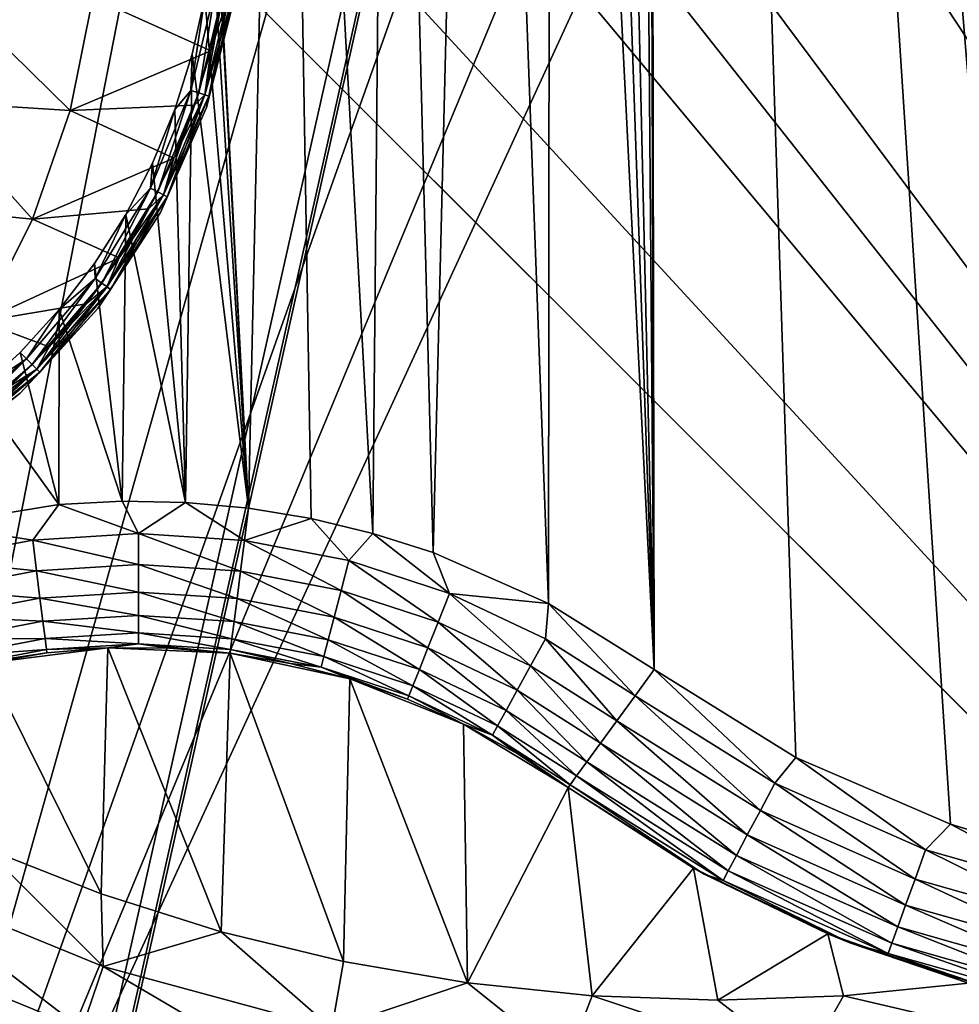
# Model space of a CAD drawing. Header units: metres. Extents: x -206 to 75, y -104 to 104.
# Tile 949 of 1056: x 39.22 to 45.64, y -56.67 to -49.94. Entities that reach past the tile are written whole.
import ezdxf

# ---------------------------------------------------------------- set-up
doc = ezdxf.new("R2010")
doc.units = ezdxf.units.M
doc.layers.add('solid_01_1-CONSUMER_THERM_B_125288', color=7, linetype='CONTINUOUS')

msp = doc.modelspace()

# ---------------------------------------------------------------- linework, layer by layer
at = {"layer": 'solid_01_1-CONSUMER_THERM_B_125288'}
for points in [[(37.641285, -67.320755), (69.485435, 75.004799), (69.506912, -74.995201)], [(37.641285, -67.320755), (37.742935, -66.77655), (69.485435, 75.004799)], [(37.723892, 66.223442), (69.485435, 75.004799), (37.742855, -66.222939)], [(37.742935, -66.77655), (37.742855, -66.222939), (69.485435, 75.004799)], [(43.556911, -54.384609, 13.5), (43.499962, -23.418159, 13.5), (43.499966, -37.499992, 13.5)], [(52.248138, -54.681156, 13.5), (52.5355, -32.45369, 13.5), (43.499962, -23.418159, 13.5)], [(51.227139, -55.221745, 13.5), (52.248138, -54.681156, 13.5), (43.499962, -23.418159, 13.5)], [(50.136772, -55.604641, 13.5), (51.227139, -55.221745, 13.5), (43.499962, -23.418159, 13.5)], [(49.573097, -55.734108, 13.5), (50.136772, -55.604641, 13.5), (43.499962, -23.418159, 13.5)], [(49.001541, -55.821152, 13.5), (49.573097, -55.734108, 13.5), (43.499962, -23.418159, 13.5)], [(47.848061, -55.866493, 13.5), (49.001541, -55.821152, 13.5), (43.499962, -23.418159, 13.5)], [(46.699738, -55.739819, 13.5), (47.848061, -55.866493, 13.5), (43.499962, -23.418159, 13.5)], [(46.134895, -55.612415, 13.5), (46.699738, -55.739819, 13.5), (43.499962, -23.418159, 13.5)], [(45.581398, -55.443287, 13.5), (46.134895, -55.612415, 13.5), (43.499962, -23.418159, 13.5)], [(44.524197, -54.98595, 13.5), (45.581398, -55.443287, 13.5), (43.499962, -23.418159, 13.5)], [(43.556911, -54.384609, 13.5), (44.524197, -54.98595, 13.5), (43.499962, -23.418159, 13.5)], [(43.556911, -54.384609, 13.5), (43.499966, -37.499992, 13.5), (43.427517, -38.4296, 13.5)], [(43.556911, -54.384609, 13.5), (43.427517, -38.4296, 13.5), (43.208817, -39.346352, 13.5)], [(43.556911, -54.384609, 13.5), (43.208817, -39.346352, 13.5), (43.045605, -39.790394, 13.5)], [(43.556911, -54.384609, 13.5), (43.045605, -39.790394, 13.5), (42.84803, -40.219963, 13.5)], [(42.833591, -53.932507, 13.5), (42.84803, -40.219963, 13.5), (42.355614, -41.024578, 13.5)], [(42.833591, -53.932507, 13.5), (43.556911, -54.384609, 13.5), (42.84803, -40.219963, 13.5)], [(42.045994, -53.584873, 13.5), (42.355614, -41.024578, 13.5), (41.742611, -41.742634, 13.5)], [(42.045994, -53.584873, 13.5), (42.833591, -53.932507, 13.5), (42.355614, -41.024578, 13.5)], [(45.794724, -41.332573, 75.400002), (45.179272, -42.461388, 75.400002), (54.609055, -63.597332, 75.400002)], [(41.633587, -53.453773, 13.5), (41.742611, -41.742634, 13.5), (41.024555, -42.355637, 13.5)], [(41.633587, -53.453773, 13.5), (42.045994, -53.584873, 13.5), (41.742611, -41.742634, 13.5)], [(40.535824, -48.602829, 13.5), (40.783901, -53.28204, 13.5), (41.024555, -42.355637, 13.5)], [(40.783901, -53.28204, 13.5), (41.212036, -53.352581, 13.5), (41.024555, -42.355637, 13.5)], [(41.212036, -53.352581, 13.5), (41.633587, -53.453773, 13.5), (41.024555, -42.355637, 13.5)], [(45.179272, -42.461388, 75.400002), (44.408852, -43.491459, 75.400002), (54.609055, -63.597332, 75.400002)], [(44.408852, -43.491459, 75.400002), (43.9702, -43.962811, 75.400002), (54.609055, -63.597332, 75.400002)], [(43.9702, -43.962811, 75.400002), (43.49897, -44.401596, 75.400002), (54.609055, -63.597332, 75.400002)], [(44.35944, -44.351936, 63.5205), (49.752365, -50.803829, 65.853195), (43.808327, -44.861492, 63.5205)], [(44.35944, -44.351936, 63.5205), (58.779884, -59.828762, 69.400002), (49.752365, -50.803829, 65.853195)], [(44.35944, -44.351936, 63.5205), (59.31662, -59.304836, 69.400002), (58.779884, -59.828762, 69.400002)], [(44.35944, -44.351936, 63.5205), (50.863544, -49.793674, 65.8731), (59.31662, -59.304836, 69.400002)], [(43.49897, -44.401596, 75.400002), (42.469124, -45.172314, 75.400002), (54.609055, -63.597332, 75.400002)], [(44.836262, -45.889133, 69.900002), (43.808327, -44.861492, 63.5205), (49.752365, -50.803829, 65.853195)], [(42.469124, -45.172314, 75.400002), (41.340481, -45.78809, 75.400002), (54.609055, -63.597332, 75.400002)], [(41.340481, -45.78809, 75.400002), (40.745358, -46.034229, 75.400002), (54.609055, -63.597332, 75.400002)], [(-18.213459, -45.817539, 1.5), (-19.476553, -45.904934, 1.5), (69.506912, -74.995201, 1.5)], [(37.092922, -58.218811, 1.5), (-18.213459, -45.817539, 1.5), (69.506912, -74.995201, 1.5)], [(-19.476553, -45.904934, 1.5), (-20.110367, -46.015713, 1.5), (69.506912, -74.995201, 1.5)], [(37.608768, -61.599766, 72.400002), (43.796005, -46.692368, 72.400002), (44.836262, -45.889133, 72.400002)], [(54.608768, -61.597332, 72.400002), (37.608768, -61.599766, 72.400002), (44.836262, -45.889133, 72.400002)], [(54.608768, -61.597332, 72.400002), (44.836262, -45.889133, 72.400002), (58.99947, -60.048286, 72.400002)], [(58.99947, -60.048286, 69.400002), (58.99947, -60.048286, 72.400002), (44.836262, -45.889133, 72.400002)], [(49.752365, -50.803829, 65.853195), (58.779884, -59.828762, 69.400002), (44.836262, -45.889133, 72.400002)], [(58.99947, -60.048286, 69.400002), (44.836262, -45.889133, 72.400002), (58.779884, -59.828762, 69.400002)], [(44.836262, -45.889133, 69.900002), (49.752365, -50.803829, 65.853195), (44.836262, -45.889133, 72.400002)], [(-20.110367, -46.015713, 1.5), (-20.738798, -46.171688, 1.5), (69.506912, -74.995201, 1.5)], [(40.745358, -46.034229, 75.400002), (40.133816, -46.237282, 75.400002), (54.609055, -63.597332, 75.400002)], [(-20.738798, -46.171688, 1.5), (-21.356617, -46.372227, 1.5), (69.506912, -74.995201, 1.5)], [(40.133816, -46.237282, 75.400002), (38.877876, -46.509338, 75.400002), (54.609055, -63.597332, 75.400002)], [(-21.356617, -46.372227, 1.5), (-21.958729, -46.615906, 1.5), (69.506912, -74.995201, 1.5)], [(-38.864662, -46.52047, 75.400002), (-54.590946, -63.612965, 75.400002), (54.609055, -63.597332, 75.400002)], [(-37.59338, -46.610531, 75.400002), (-38.864662, -46.52047, 75.400002), (54.609055, -63.597332, 75.400002)], [(38.877876, -46.509338, 75.400002), (37.606621, -46.599766, 75.400002), (54.609055, -63.597332, 75.400002)], [(37.606621, -46.599766, 75.400002), (-37.59338, -46.610531, 75.400002), (54.609055, -63.597332, 75.400002)], [(-21.958729, -46.615906, 1.5), (-22.540312, -46.900536, 1.5), (69.506912, -74.995201, 1.5)], [(37.608768, -61.599766, 72.400002), (42.667923, -47.365524, 72.400002), (43.796005, -46.692368, 72.400002)], [(-22.540312, -46.900536, 1.5), (-23.096958, -47.223244, 1.5), (69.506912, -74.995201, 1.5)], [(-23.096958, -47.223244, 1.5), (-24.120508, -47.968487, 1.5), (69.506912, -74.995201, 1.5)], [(37.608768, -61.599766, 72.400002), (41.46722, -47.899567, 72.400002), (42.667923, -47.365524, 72.400002)], [(37.608768, -61.599766, 72.400002), (40.211391, -48.286594, 72.400002), (41.46722, -47.899567, 72.400002)], [(-24.120508, -47.968487, 1.5), (-33.833458, -56.120991, 1.5), (69.506912, -74.995201, 1.5)], [(37.608768, -61.599766, 72.400002), (38.918823, -48.521057, 72.400002), (40.211391, -48.286594, 72.400002)], [(40.535824, -48.602829, 13.5), (40.553192, -48.999344, 13.5), (40.783901, -53.28204, 13.5)], [(40.53598, -49.395378, 13.5), (40.783901, -53.28204, 13.5), (40.553192, -48.999344, 13.5)], [(40.53598, -49.395378, 13.5), (40.484264, -49.788982, 13.5), (40.783901, -53.28204, 13.5)], [(39.562614, -50.56216, 17.754953), (38.747501, -49.758621, 18.238981), (38.580437, -50.4995, 18.186367)], [(39.718143, -49.788361, 17.80394), (38.747501, -49.758621, 18.238981), (39.562614, -50.56216, 17.754953)], [(40.558144, -49.72076, 13.50973), (40.389313, -50.424438, 13.50973), (40.484264, -49.788982, 13.5)], [(40.442413, -50.441681, 13.538123), (40.389313, -50.424438, 13.50973), (40.558144, -49.72076, 13.50973)], [(40.442413, -50.441681, 13.538123), (40.558144, -49.72076, 13.50973), (40.613289, -49.729485, 13.538123)], [(40.442413, -50.441681, 13.538123), (40.613289, -49.729485, 13.538123), (40.484558, -50.455368, 13.582392)], [(40.48418, -50.455246, 17.216368), (40.685055, -49.740841, 17.160311), (40.656666, -49.736347, 17.216368)], [(40.48418, -50.455246, 17.216368), (40.656666, -49.736347, 17.216368), (40.525135, -50.153164, 17.260666)], [(40.48418, -50.455246, 17.216368), (40.51152, -50.464127, 17.160311), (40.685055, -49.740841, 17.160311)], [(40.613289, -49.729485, 13.538123), (40.657055, -49.736412, 13.582392), (40.484558, -50.455368, 13.582392)], [(40.484558, -50.455368, 13.582392), (40.657055, -49.736412, 13.582392), (40.511612, -50.464153, 13.638197)], [(40.685055, -49.740841, 17.160311), (40.51152, -50.464127, 17.160311), (40.688519, -49.781147, 17.098219)], [(40.657055, -49.736412, 13.582392), (40.68515, -49.740856, 13.638197), (40.511612, -50.464153, 13.638197)], [(40.511612, -50.464153, 13.638197), (40.68515, -49.740856, 13.638197), (40.688519, -49.781147, 13.7)], [(40.656666, -49.736347, 17.216368), (40.605392, -49.772999, 17.260666), (40.525135, -50.153164, 17.260666)], [(39.718143, -49.788361, 17.80394), (39.562614, -50.56216, 17.754953), (40.525135, -50.153164, 17.260666)], [(39.718143, -49.788361, 17.80394), (40.525135, -50.153164, 17.260666), (40.605392, -49.772999, 17.260666)], [(40.389313, -50.424438, 13.50973), (40.398453, -50.176506, 13.5), (40.484264, -49.788982, 13.5)], [(40.484264, -49.788982, 13.5), (40.398453, -50.176506, 13.5), (40.783901, -53.28204, 13.5)], [(40.688519, -49.781147, 13.7), (40.688519, -49.781147, 17.098219), (40.496044, -50.541672, 17.098219)], [(40.51152, -50.464127, 17.160311), (40.496044, -50.541672, 17.098219), (40.688519, -49.781147, 17.098219)], [(40.496044, -50.541672, 13.7), (40.688519, -49.781147, 13.7), (40.496044, -50.541672, 17.098219)], [(40.511612, -50.464153, 13.638197), (40.688519, -49.781147, 13.7), (40.496044, -50.541672, 13.7)], [(39.562614, -50.56216, 17.754953), (40.413532, -50.525341, 17.260666), (40.525135, -50.153164, 17.260666)], [(40.48418, -50.455246, 17.216368), (40.525135, -50.153164, 17.260666), (40.413532, -50.525341, 17.260666)], [(40.398453, -50.176506, 13.5), (40.279179, -50.555122, 13.5), (40.351784, -53.242626, 13.5)], [(40.389313, -50.424438, 13.50973), (40.279179, -50.555122, 13.5), (40.398453, -50.176506, 13.5)], [(40.398453, -50.176506, 13.5), (40.351784, -53.242626, 13.5), (40.783901, -53.28204, 13.5)], [(40.389313, -50.424438, 13.50973), (40.11248, -51.09304, 13.50973), (40.279179, -50.555122, 13.5)], [(40.162228, -51.118378, 13.538123), (40.11248, -51.09304, 13.50973), (40.389313, -50.424438, 13.50973)], [(40.162228, -51.118378, 13.538123), (40.389313, -50.424438, 13.50973), (40.442413, -50.441681, 13.538123)], [(39.306637, -51.306023, 17.674351), (38.580437, -50.4995, 18.186367), (38.30637, -51.204498, 18.100073)], [(39.562614, -50.56216, 17.754953), (38.580437, -50.4995, 18.186367), (39.306637, -51.306023, 17.674351)], [(40.162228, -51.118378, 13.538123), (40.442413, -50.441681, 13.538123), (40.201714, -51.138489, 13.582392)], [(40.201363, -51.138309, 17.216368), (40.51152, -50.464127, 17.160311), (40.48418, -50.455246, 17.216368)], [(40.201363, -51.138309, 17.216368), (40.48418, -50.455246, 17.216368), (40.271351, -50.886944, 17.260666)], [(40.201363, -51.138309, 17.216368), (40.226974, -51.15136, 17.160311), (40.51152, -50.464127, 17.160311)], [(40.442413, -50.441681, 13.538123), (40.484558, -50.455368, 13.582392), (40.201714, -51.138489, 13.582392)], [(40.201714, -51.138489, 13.582392), (40.484558, -50.455368, 13.582392), (40.227058, -51.151402, 13.638197)], [(40.51152, -50.464127, 17.160311), (40.226974, -51.15136, 17.160311), (40.496044, -50.541672, 17.098219)], [(40.484558, -50.455368, 13.582392), (40.511612, -50.464153, 13.638197), (40.227058, -51.151402, 13.638197)], [(40.227058, -51.151402, 13.638197), (40.511612, -50.464153, 13.638197), (40.496044, -50.541672, 13.7)], [(40.48418, -50.455246, 17.216368), (40.413532, -50.525341, 17.260666), (40.271351, -50.886944, 17.260666)], [(39.562614, -50.56216, 17.754953), (39.306637, -51.306023, 17.674351), (40.271351, -50.886944, 17.260666)], [(39.562614, -50.56216, 17.754953), (40.271351, -50.886944, 17.260666), (40.413532, -50.525341, 17.260666)], [(40.11248, -51.09304, 13.50973), (40.127361, -50.921898, 13.5), (40.279179, -50.555122, 13.5)], [(40.279179, -50.555122, 13.5), (40.127361, -50.921898, 13.5), (40.351784, -53.242626, 13.5)], [(40.496044, -50.541672, 13.7), (40.496044, -50.541672, 17.098219), (40.181019, -51.260143, 17.098219)], [(40.226974, -51.15136, 17.160311), (40.181019, -51.260143, 17.098219), (40.496044, -50.541672, 17.098219)], [(40.181019, -51.260143, 13.7), (40.496044, -50.541672, 13.7), (40.181019, -51.260143, 17.098219)], [(40.227058, -51.151402, 13.638197), (40.496044, -50.541672, 13.7), (40.181019, -51.260143, 13.7)], [(39.306637, -51.306023, 17.674351), (40.099586, -51.235466, 17.260666), (40.271351, -50.886944, 17.260666)], [(40.201363, -51.138309, 17.216368), (40.271351, -50.886944, 17.260666), (40.099586, -51.235466, 17.260666)], [(40.127361, -50.921898, 13.5), (39.944149, -51.274048, 13.5), (40.351784, -53.242626, 13.5)], [(40.11248, -51.09304, 13.50973), (39.944149, -51.274048, 13.5), (40.127361, -50.921898, 13.5)], [(40.11248, -51.09304, 13.50973), (39.734463, -51.710106, 13.50973), (39.944149, -51.274048, 13.5)], [(39.779636, -51.742916, 13.538123), (39.734463, -51.710106, 13.50973), (40.11248, -51.09304, 13.50973)], [(39.779636, -51.742916, 13.538123), (40.11248, -51.09304, 13.50973), (40.162228, -51.118378, 13.538123)], [(39.779636, -51.742916, 13.538123), (40.162228, -51.118378, 13.538123), (39.815487, -51.768955, 13.582392)], [(39.815166, -51.768723, 17.216368), (40.226974, -51.15136, 17.160311), (40.201363, -51.138309, 17.216368)], [(39.815166, -51.768723, 17.216368), (40.201363, -51.138309, 17.216368), (39.899422, -51.568493, 17.260666)], [(39.815166, -51.768723, 17.216368), (39.838425, -51.785618, 17.160311), (40.226974, -51.15136, 17.160311)], [(40.162228, -51.118378, 13.538123), (40.201714, -51.138489, 13.582392), (39.815487, -51.768955, 13.582392)], [(39.815487, -51.768955, 13.582392), (40.201714, -51.138489, 13.582392), (39.838501, -51.785671, 13.638197)], [(40.226974, -51.15136, 17.160311), (39.838425, -51.785618, 17.160311), (40.181019, -51.260143, 17.098219)], [(40.201714, -51.138489, 13.582392), (40.227058, -51.151402, 13.638197), (39.838501, -51.785671, 13.638197)], [(39.838501, -51.785671, 13.638197), (40.227058, -51.151402, 13.638197), (40.181019, -51.260143, 13.7)], [(40.201363, -51.138309, 17.216368), (40.099586, -51.235466, 17.260666), (39.899422, -51.568493, 17.260666)], [(39.306637, -51.306023, 17.674351), (38.30637, -51.204498, 18.100073), (38.955112, -52.005695, 17.563679)], [(39.306637, -51.306023, 17.674351), (39.899422, -51.568493, 17.260666), (40.099586, -51.235466, 17.260666)], [(39.306637, -51.306023, 17.674351), (38.955112, -52.005695, 17.563679), (39.899422, -51.568493, 17.260666)], [(39.944149, -51.274048, 13.5), (39.730942, -51.608891, 13.5), (39.91832, -53.234535, 13.5)], [(39.734463, -51.710106, 13.50973), (39.730942, -51.608891, 13.5), (39.944149, -51.274048, 13.5)], [(40.181019, -51.260143, 13.7), (40.181019, -51.260143, 17.098219), (39.752029, -51.916962, 17.098219)], [(39.838425, -51.785618, 17.160311), (39.752029, -51.916962, 17.098219), (40.181019, -51.260143, 17.098219)], [(39.752029, -51.916962, 13.7), (40.181019, -51.260143, 13.7), (39.752029, -51.916962, 17.098219)], [(39.838501, -51.785671, 13.638197), (40.181019, -51.260143, 13.7), (39.752029, -51.916962, 13.7)], [(39.944149, -51.274048, 13.5), (39.91832, -53.234535, 13.5), (40.351784, -53.242626, 13.5)], [(38.955112, -52.005695, 17.563679), (39.672249, -51.883709, 17.260666), (39.899422, -51.568493, 17.260666)], [(39.815166, -51.768723, 17.216368), (39.899422, -51.568493, 17.260666), (39.672249, -51.883709, 17.260666)], [(39.730942, -51.608891, 13.5), (39.489361, -51.923878, 13.5), (39.91832, -53.234535, 13.5)], [(39.734463, -51.710106, 13.50973), (39.489361, -51.923878, 13.5), (39.730942, -51.608891, 13.5)], [(39.734463, -51.710106, 13.50973), (39.264568, -52.260437, 13.50973), (39.489361, -51.923878, 13.5)], [(39.304054, -52.299911, 13.538123), (39.264568, -52.260437, 13.50973), (39.734463, -51.710106, 13.50973)], [(39.304054, -52.299911, 13.538123), (39.734463, -51.710106, 13.50973), (39.779636, -51.742916, 13.538123)], [(39.304054, -52.299911, 13.538123), (39.779636, -51.742916, 13.538123), (39.335392, -52.331238, 13.582392)], [(39.335114, -52.330959, 17.216368), (39.838425, -51.785618, 17.160311), (39.815166, -51.768723, 17.216368)], [(39.335114, -52.330959, 17.216368), (39.815166, -51.768723, 17.216368), (39.41964, -52.178936, 17.260666)], [(39.779636, -51.742916, 13.538123), (39.815487, -51.768955, 13.582392), (39.335392, -52.331238, 13.582392)], [(39.335392, -52.331238, 13.582392), (39.815487, -51.768955, 13.582392), (39.355507, -52.351349, 13.638197)], [(39.815487, -51.768955, 13.582392), (39.838501, -51.785671, 13.638197), (39.355507, -52.351349, 13.638197)], [(39.815166, -51.768723, 17.216368), (39.672249, -51.883709, 17.260666), (39.41964, -52.178936, 17.260666)], [(39.335114, -52.330959, 17.216368), (39.355442, -52.351284, 17.160311), (39.838425, -51.785618, 17.160311)], [(39.838425, -51.785618, 17.160311), (39.355442, -52.351284, 17.160311), (39.752029, -51.916962, 17.098219)], [(39.355507, -52.351349, 13.638197), (39.838501, -51.785671, 13.638197), (39.752029, -51.916962, 13.7)], [(38.955112, -52.005695, 17.563679), (39.41964, -52.178936, 17.260666), (39.672249, -51.883709, 17.260666)], [(39.752029, -51.916962, 13.7), (39.752029, -51.916962, 17.098219), (39.220787, -52.494217, 17.098219)], [(39.355442, -52.351284, 17.160311), (39.220787, -52.494217, 17.098219), (39.752029, -51.916962, 17.098219)], [(39.220787, -52.494217, 13.7), (39.752029, -51.916962, 13.7), (39.220787, -52.494217, 17.098219)], [(39.355507, -52.351349, 13.638197), (39.752029, -51.916962, 13.7), (39.220787, -52.494217, 13.7)], [(39.489361, -51.923878, 13.5), (39.221241, -52.21661, 13.5), (39.486191, -53.257694, 13.5)], [(39.264568, -52.260437, 13.50973), (39.221241, -52.21661, 13.5), (39.489361, -51.923878, 13.5)], [(39.489361, -51.923878, 13.5), (39.486191, -53.257694, 13.5), (39.91832, -53.234535, 13.5)], [(38.955112, -52.005695, 17.563679), (39.143349, -52.452126, 17.260666), (39.41964, -52.178936, 17.260666)], [(39.335114, -52.330959, 17.216368), (39.41964, -52.178936, 17.260666), (39.143349, -52.452126, 17.260666)], [(39.221241, -52.21661, 13.5), (38.928627, -52.484859, 13.5), (39.486191, -53.257694, 13.5)], [(39.264568, -52.260437, 13.50973), (38.928627, -52.484859, 13.5), (39.221241, -52.21661, 13.5)], [(39.264568, -52.260437, 13.50973), (38.714371, -52.730488, 13.50973), (38.928627, -52.484859, 13.5)], [(38.747192, -52.775654, 13.538123), (38.714371, -52.730488, 13.50973), (39.264568, -52.260437, 13.50973)], [(38.747192, -52.775654, 13.538123), (39.264568, -52.260437, 13.50973), (39.304054, -52.299911, 13.538123)], [(38.747192, -52.775654, 13.538123), (39.304054, -52.299911, 13.538123), (38.773243, -52.811497, 13.582392)], [(39.304054, -52.299911, 13.538123), (39.335392, -52.331238, 13.582392), (38.773243, -52.811497, 13.582392)], [(38.773014, -52.811176, 17.216368), (39.355442, -52.351284, 17.160311), (39.335114, -52.330959, 17.216368)], [(38.773014, -52.811176, 17.216368), (39.335114, -52.330959, 17.216368), (38.845291, -52.701382, 17.260666)], [(38.773014, -52.811176, 17.216368), (38.789913, -52.834431, 17.160311), (39.355442, -52.351284, 17.160311)], [(38.773243, -52.811497, 13.582392), (39.335392, -52.331238, 13.582392), (38.789967, -52.834507, 13.638197)], [(39.355442, -52.351284, 17.160311), (38.789913, -52.834431, 17.160311), (39.220787, -52.494217, 17.098219)], [(39.335392, -52.331238, 13.582392), (39.355507, -52.351349, 13.638197), (38.789967, -52.834507, 13.638197)], [(38.789967, -52.834507, 13.638197), (39.355507, -52.351349, 13.638197), (39.220787, -52.494217, 13.7)], [(39.335114, -52.330959, 17.216368), (39.143349, -52.452126, 17.260666), (38.845291, -52.701382, 17.260666)], [(39.220787, -52.494217, 13.7), (39.220787, -52.494217, 17.098219), (38.601772, -52.976158, 17.098219)], [(38.789913, -52.834431, 17.160311), (38.601772, -52.976158, 17.098219), (39.220787, -52.494217, 17.098219)], [(38.601772, -52.976158, 13.7), (39.220787, -52.494217, 13.7), (38.601772, -52.976158, 17.098219)], [(38.789967, -52.834507, 13.638197), (39.220787, -52.494217, 13.7), (38.601772, -52.976158, 13.7)], [(38.928627, -52.484859, 13.5), (38.636478, -53.396057, 13.5), (39.486191, -53.257694, 13.5)], [(39.307518, -53.499805, 13.475115), (39.486191, -53.257694, 13.5), (38.636478, -53.396057, 13.5)], [(39.307518, -53.499805, 13.475115), (40.031754, -53.455456, 13.475083), (39.486191, -53.257694, 13.5)], [(40.031754, -53.455456, 13.475083), (39.91832, -53.234535, 13.5), (39.486191, -53.257694, 13.5)], [(40.031754, -53.455456, 13.475083), (40.351784, -53.242626, 13.5), (39.91832, -53.234535, 13.5)], [(40.031754, -53.455456, 13.475083), (40.755821, -53.502224, 13.475053), (40.351784, -53.242626, 13.5)], [(40.755821, -53.502224, 13.475053), (40.783901, -53.28204, 13.5), (40.351784, -53.242626, 13.5)], [(40.755821, -53.502224, 13.475053), (41.212036, -53.352581, 13.5), (40.783901, -53.28204, 13.5)], [(38.594532, -53.634575, 13.475146), (39.307518, -53.499805, 13.475115), (38.636478, -53.396057, 13.5)], [(40.755821, -53.502224, 13.475053), (41.4683, -53.639362, 13.475021), (41.212036, -53.352581, 13.5)], [(41.4683, -53.639362, 13.475021), (41.633587, -53.453773, 13.5), (41.212036, -53.352581, 13.5)], [(40.031441, -53.667076, 13.401175), (40.031754, -53.455456, 13.475083), (39.307518, -53.499805, 13.475115)], [(40.031441, -53.667076, 13.401175), (40.728989, -53.71212, 13.401114), (40.031754, -53.455456, 13.475083)], [(40.728989, -53.71212, 13.401114), (40.755821, -53.502224, 13.475053), (40.031754, -53.455456, 13.475083)], [(41.4683, -53.639362, 13.475021), (42.157959, -53.864704, 13.47499), (41.633587, -53.453773, 13.5)], [(42.157959, -53.864704, 13.47499), (42.045994, -53.584873, 13.5), (41.633587, -53.453773, 13.5)], [(39.333729, -53.709805, 13.401237), (39.307518, -53.499805, 13.475115), (38.594532, -53.634575, 13.475146)], [(39.333729, -53.709805, 13.401237), (40.031441, -53.667076, 13.401175), (39.307518, -53.499805, 13.475115)], [(40.728989, -53.71212, 13.401114), (41.415379, -53.844231, 13.401054), (40.755821, -53.502224, 13.475053)], [(41.415379, -53.844231, 13.401054), (41.4683, -53.639362, 13.475021), (40.755821, -53.502224, 13.475053)], [(42.157959, -53.864704, 13.47499), (42.833591, -53.932507, 13.5), (42.045994, -53.584873, 13.5)], [(38.646858, -53.839642, 13.401298), (39.333729, -53.709805, 13.401237), (38.594532, -53.634575, 13.475146)], [(40.031158, -53.856911, 13.281989), (40.031441, -53.667076, 13.401175), (39.333729, -53.709805, 13.401237)], [(40.031158, -53.856911, 13.281989), (40.704922, -53.90041, 13.281901), (40.031441, -53.667076, 13.401175)], [(40.704922, -53.90041, 13.281901), (40.728989, -53.71212, 13.401114), (40.031441, -53.667076, 13.401175)], [(41.415379, -53.844231, 13.401054), (42.079784, -54.061317, 13.400993), (41.4683, -53.639362, 13.475021)], [(42.079784, -54.061317, 13.400993), (42.157959, -53.864704, 13.47499), (41.4683, -53.639362, 13.475021)], [(39.357243, -53.898197, 13.282076), (39.333729, -53.709805, 13.401237), (38.646858, -53.839642, 13.401298)], [(39.357243, -53.898197, 13.282076), (40.031158, -53.856911, 13.281989), (39.333729, -53.709805, 13.401237)], [(40.704922, -53.90041, 13.281901), (41.367908, -54.028004, 13.281814), (40.728989, -53.71212, 13.401114)], [(41.367908, -54.028004, 13.281814), (41.415379, -53.844231, 13.401054), (40.728989, -53.71212, 13.401114)], [(38.693802, -54.023617, 13.282164), (39.357243, -53.898197, 13.282076), (38.646858, -53.839642, 13.401298)], [(40.030922, -54.015434, 13.123511), (40.031158, -53.856911, 13.281989), (39.357243, -53.898197, 13.282076)], [(40.030922, -54.015434, 13.123511), (40.684826, -54.057632, 13.123402), (40.031158, -53.856911, 13.281989)], [(40.684826, -54.057632, 13.123402), (40.704922, -53.90041, 13.281901), (40.031158, -53.856911, 13.281989)], [(41.367908, -54.028004, 13.281814), (42.009663, -54.237675, 13.281727), (41.415379, -53.844231, 13.401054)], [(42.009663, -54.237675, 13.281727), (42.079784, -54.061317, 13.400993), (41.415379, -53.844231, 13.401054)], [(42.079784, -54.061317, 13.400993), (42.711731, -54.359951, 13.400932), (42.157959, -53.864704, 13.47499)], [(42.157959, -53.864704, 13.47499), (42.813927, -54.174694, 13.474959), (42.833591, -53.932507, 13.5)], [(42.711731, -54.359951, 13.400932), (42.813927, -54.174694, 13.474959), (42.157959, -53.864704, 13.47499)], [(39.376881, -54.055519, 13.123621), (39.357243, -53.898197, 13.282076), (38.693802, -54.023617, 13.282164)], [(39.376881, -54.055519, 13.123621), (40.030922, -54.015434, 13.123511), (39.357243, -53.898197, 13.282076)], [(40.684826, -54.057632, 13.123402), (41.32827, -54.181446, 13.123292), (40.704922, -53.90041, 13.281901)], [(41.32827, -54.181446, 13.123292), (41.367908, -54.028004, 13.281814), (40.704922, -53.90041, 13.281901)], [(42.813927, -54.174694, 13.474959), (43.425858, -54.564442, 13.474928), (42.833591, -53.932507, 13.5)], [(43.425858, -54.564442, 13.474928), (43.556911, -54.384609, 13.5), (42.833591, -53.932507, 13.5)], [(38.733006, -54.177261, 13.123731), (39.376881, -54.055519, 13.123621), (38.693802, -54.023617, 13.282164)], [(39.391651, -54.17387, 12.933833), (39.376881, -54.055519, 13.123621), (38.733006, -54.177261, 13.123731)], [(40.030746, -54.134674, 12.933707), (40.030922, -54.015434, 13.123511), (39.376881, -54.055519, 13.123621)], [(39.391651, -54.17387, 12.933833), (40.030746, -54.134674, 12.933707), (39.376881, -54.055519, 13.123621)], [(40.030746, -54.134674, 12.933707), (40.669708, -54.175884, 12.93358), (40.030922, -54.015434, 13.123511)], [(40.669708, -54.175884, 12.93358), (40.684826, -54.057632, 13.123402), (40.030922, -54.015434, 13.123511)], [(40.669708, -54.175884, 12.93358), (41.298462, -54.296844, 12.933455), (40.684826, -54.057632, 13.123402)], [(41.298462, -54.296844, 12.933455), (41.32827, -54.181446, 13.123292), (40.684826, -54.057632, 13.123402)], [(41.32827, -54.181446, 13.123292), (41.951115, -54.384918, 13.123182), (41.367908, -54.028004, 13.281814)], [(41.951115, -54.384918, 13.123182), (42.009663, -54.237675, 13.281727), (41.367908, -54.028004, 13.281814)], [(42.009663, -54.237675, 13.281727), (42.620068, -54.526115, 13.281639), (42.079784, -54.061317, 13.400993)], [(42.620068, -54.526115, 13.281639), (42.711731, -54.359951, 13.400932), (42.079784, -54.061317, 13.400993)], [(39.391651, -54.17387, 12.933833), (40.030636, -54.208641, 12.722111), (40.030746, -54.134674, 12.933707)], [(40.030746, -54.134674, 12.933707), (40.030636, -54.208641, 12.722111), (40.660332, -54.249222, 12.721974)], [(40.030746, -54.134674, 12.933707), (40.660332, -54.249222, 12.721974), (40.669708, -54.175884, 12.93358)], [(38.762497, -54.29285, 12.93396), (39.391651, -54.17387, 12.933833), (38.733006, -54.177261, 13.123731)], [(38.762497, -54.29285, 12.93396), (39.400818, -54.247295, 12.722247), (39.391651, -54.17387, 12.933833)], [(39.391651, -54.17387, 12.933833), (39.400818, -54.247295, 12.722247), (40.030636, -54.208641, 12.722111)], [(40.669708, -54.175884, 12.93358), (40.660332, -54.249222, 12.721974), (41.279976, -54.368401, 12.721837)], [(40.669708, -54.175884, 12.93358), (41.279976, -54.368401, 12.721837), (41.298462, -54.296844, 12.933455)], [(41.298462, -54.296844, 12.933455), (41.907089, -54.495647, 12.933328), (41.32827, -54.181446, 13.123292)], [(41.907089, -54.495647, 12.933328), (41.951115, -54.384918, 13.123182), (41.32827, -54.181446, 13.123292)], [(42.711731, -54.359951, 13.400932), (43.301254, -54.735424, 13.400871), (42.813927, -54.174694, 13.474959)], [(43.301254, -54.735424, 13.400871), (43.425858, -54.564442, 13.474928), (42.813927, -54.174694, 13.474959)], [(38.762497, -54.29285, 12.93396), (38.7808, -54.364578, 12.722384), (39.400818, -54.247295, 12.722247)], [(39.400818, -54.247295, 12.722247), (38.7808, -54.364578, 12.722384), (39.403915, -54.272114, 12.5)], [(38.7808, -54.364578, 12.722384), (38.990944, -54.341328, 12.5), (39.403915, -54.272114, 12.5)], [(38.99091, -54.341339, 3.5), (39.776409, -55.919403, 3.5), (39.821201, -54.237698, 3.5)], [(38.99091, -54.341339, 3.5), (39.821201, -54.237698, 3.5), (38.990944, -54.341328, 12.5)], [(39.821201, -54.237698, 3.5), (39.403915, -54.272114, 12.5), (38.990944, -54.341328, 12.5)], [(40.030636, -54.208641, 12.722111), (39.400818, -54.247295, 12.722247), (39.821228, -54.237694, 12.5)], [(39.400818, -54.247295, 12.722247), (39.403915, -54.272114, 12.5), (39.821228, -54.237694, 12.5)], [(39.821201, -54.237698, 3.5), (39.821228, -54.237694, 12.5), (39.403915, -54.272114, 12.5)], [(39.821201, -54.237698, 3.5), (39.776409, -55.919403, 3.5), (40.597012, -56.179245, 3.5)], [(39.821201, -54.237698, 3.5), (40.657169, -54.273975, 3.5), (39.821228, -54.237694, 12.5)], [(39.821201, -54.237698, 3.5), (40.597012, -56.179245, 3.5), (40.657169, -54.273975, 3.5)], [(40.030636, -54.208641, 12.722111), (39.821228, -54.237694, 12.5), (40.23996, -54.238316, 12.5)], [(40.657169, -54.273975, 3.5), (40.23996, -54.238316, 12.5), (39.821228, -54.237694, 12.5)], [(40.030636, -54.208641, 12.722111), (40.23996, -54.238316, 12.5), (40.657169, -54.273968, 12.5)], [(40.660332, -54.249222, 12.721974), (40.030636, -54.208641, 12.722111), (40.657169, -54.273968, 12.5)], [(40.657169, -54.273975, 3.5), (40.657169, -54.273968, 12.5), (40.23996, -54.238316, 12.5)], [(40.657169, -54.273975, 3.5), (40.597012, -56.179245, 3.5), (41.432678, -56.382526, 3.5)], [(40.660332, -54.249222, 12.721974), (40.657169, -54.273968, 12.5), (41.069935, -54.34441, 12.5)], [(41.475384, -54.44915, 3.5), (41.069935, -54.34441, 12.5), (40.657169, -54.273968, 12.5)], [(40.657169, -54.273975, 3.5), (41.475384, -54.44915, 3.5), (40.657169, -54.273968, 12.5)], [(40.657169, -54.273975, 3.5), (41.432678, -56.382526, 3.5), (41.475384, -54.44915, 3.5)], [(41.279976, -54.368401, 12.721837), (40.660332, -54.249222, 12.721974), (41.069935, -54.34441, 12.5)], [(41.951115, -54.384918, 13.123182), (42.543541, -54.664841, 13.123073), (42.009663, -54.237675, 13.281727)], [(42.543541, -54.664841, 13.123073), (42.620068, -54.526115, 13.281639), (42.009663, -54.237675, 13.281727)], [(38.99091, -54.341339, 3.5), (38.975777, -55.604515, 3.5), (39.776409, -55.919403, 3.5)], [(41.298462, -54.296844, 12.933455), (41.279976, -54.368401, 12.721837), (41.879791, -54.564297, 12.721701)], [(41.298462, -54.296844, 12.933455), (41.879791, -54.564297, 12.721701), (41.907089, -54.495647, 12.933328)], [(41.279976, -54.368401, 12.721837), (41.069935, -54.34441, 12.5), (41.475357, -54.449139, 12.5)], [(41.475384, -54.44915, 3.5), (41.475357, -54.449139, 12.5), (41.069935, -54.34441, 12.5)], [(41.279976, -54.368401, 12.721837), (41.475357, -54.449139, 12.5), (41.870598, -54.587421, 12.5)], [(41.879791, -54.564297, 12.721701), (41.279976, -54.368401, 12.721837), (41.870598, -54.587421, 12.5)], [(41.907089, -54.495647, 12.933328), (42.485996, -54.769157, 12.933201), (41.951115, -54.384918, 13.123182)], [(42.485996, -54.769157, 12.933201), (42.543541, -54.664841, 13.123073), (41.951115, -54.384918, 13.123182)], [(42.620068, -54.526115, 13.281639), (43.189499, -54.888775, 13.281551), (42.711731, -54.359951, 13.400932)], [(43.189499, -54.888775, 13.281551), (43.301254, -54.735424, 13.400871), (42.711731, -54.359951, 13.400932)], [(44.381588, -55.162251, 13.47494), (43.556911, -54.384609, 13.5), (43.425858, -54.564442, 13.474928)], [(44.381588, -55.162251, 13.47494), (44.524197, -54.98595, 13.5), (43.556911, -54.384609, 13.5)], [(41.475384, -54.44915, 3.5), (41.432678, -56.382526, 3.5), (42.279194, -56.5284, 3.5)], [(42.252911, -54.758308, 3.5), (41.870598, -54.587421, 12.5), (41.475357, -54.449139, 12.5)], [(41.475384, -54.44915, 3.5), (42.252911, -54.758308, 3.5), (41.475357, -54.449139, 12.5)], [(41.475384, -54.44915, 3.5), (42.279194, -56.5284, 3.5), (42.252911, -54.758308, 3.5)], [(41.907089, -54.495647, 12.933328), (41.879791, -54.564297, 12.721701), (42.450325, -54.83382, 12.721563)], [(41.907089, -54.495647, 12.933328), (42.450325, -54.83382, 12.721563), (42.485996, -54.769157, 12.933201)], [(42.543541, -54.664841, 13.123073), (43.096203, -55.0168, 13.122963), (42.620068, -54.526115, 13.281639)], [(43.096203, -55.0168, 13.122963), (43.189499, -54.888775, 13.281551), (42.620068, -54.526115, 13.281639)], [(41.879791, -54.564297, 12.721701), (41.870598, -54.587421, 12.5), (42.25288, -54.758293, 12.5)], [(42.252911, -54.758308, 3.5), (42.25288, -54.758293, 12.5), (41.870598, -54.587421, 12.5)], [(42.450325, -54.83382, 12.721563), (41.879791, -54.564297, 12.721701), (42.25288, -54.758293, 12.5)], [(44.282345, -55.349098, 13.400896), (43.425858, -54.564442, 13.474928), (43.301254, -54.735424, 13.400871)], [(44.282345, -55.349098, 13.400896), (44.381588, -55.162251, 13.47494), (43.425858, -54.564442, 13.474928)], [(42.485996, -54.769157, 12.933201), (43.026054, -55.113056, 12.933075), (42.543541, -54.664841, 13.123073)], [(43.026054, -55.113056, 12.933075), (43.096203, -55.0168, 13.122963), (42.543541, -54.664841, 13.123073)], [(44.193333, -55.516685, 13.281587), (43.301254, -54.735424, 13.400871), (43.189499, -54.888775, 13.281551)], [(44.193333, -55.516685, 13.281587), (44.282345, -55.349098, 13.400896), (43.301254, -54.735424, 13.400871)], [(42.450325, -54.83382, 12.721563), (42.25288, -54.758293, 12.5), (42.619522, -54.960548, 12.5)], [(42.967957, -55.192776, 3.5), (42.619522, -54.960548, 12.5), (42.25288, -54.758293, 12.5)], [(42.252911, -54.758308, 3.5), (42.967957, -55.192776, 3.5), (42.25288, -54.758293, 12.5)], [(42.252911, -54.758308, 3.5), (42.279194, -56.5284, 3.5), (42.967957, -55.192776, 3.5)], [(42.485996, -54.769157, 12.933201), (42.450325, -54.83382, 12.721563), (42.982578, -55.172714, 12.721427)], [(42.485996, -54.769157, 12.933201), (42.982578, -55.172714, 12.721427), (43.026054, -55.113056, 12.933075)], [(42.450325, -54.83382, 12.721563), (42.619522, -54.960548, 12.5), (42.967957, -55.192776, 12.5)], [(42.982578, -55.172714, 12.721427), (42.450325, -54.83382, 12.721563), (42.967957, -55.192776, 12.5)], [(44.119022, -55.656597, 13.123007), (43.189499, -54.888775, 13.281551), (43.096203, -55.0168, 13.122963)], [(44.119022, -55.656597, 13.123007), (44.193333, -55.516685, 13.281587), (43.189499, -54.888775, 13.281551)], [(42.967957, -55.192776, 3.5), (42.967957, -55.192776, 12.5), (42.619522, -54.960548, 12.5)], [(44.381588, -55.162251, 13.47494), (45.412075, -55.619274, 13.474953), (44.524197, -54.98595, 13.5)], [(45.412075, -55.619274, 13.474953), (45.581398, -55.443287, 13.5), (44.524197, -54.98595, 13.5)], [(44.063145, -55.761795, 12.933125), (43.096203, -55.0168, 13.122963), (43.026054, -55.113056, 12.933075)], [(44.063145, -55.761795, 12.933125), (44.119022, -55.656597, 13.123007), (43.096203, -55.0168, 13.122963)], [(44.028511, -55.827, 12.721481), (43.026054, -55.113056, 12.933075), (42.982578, -55.172714, 12.721427)], [(44.063145, -55.761795, 12.933125), (43.026054, -55.113056, 12.933075), (44.028511, -55.827, 12.721481)], [(42.967957, -55.192776, 3.5), (42.279194, -56.5284, 3.5), (43.13319, -56.616444, 3.5)], [(43.897095, -55.784119, 12.5), (42.982578, -55.172714, 12.721427), (42.967957, -55.192776, 12.5)], [(43.826225, -55.744617, 3.5), (42.967957, -55.192776, 3.5), (43.13319, -56.616444, 3.5)], [(43.826225, -55.744617, 3.5), (42.967957, -55.192776, 12.5), (42.967957, -55.192776, 3.5)], [(43.897095, -55.784119, 12.5), (42.967957, -55.192776, 12.5), (43.826225, -55.744617, 3.5)], [(44.028511, -55.827, 12.721481), (42.982578, -55.172714, 12.721427), (43.897095, -55.784119, 12.5)], [(44.282345, -55.349098, 13.400896), (45.340176, -55.818256, 13.40092), (44.381588, -55.162251, 13.47494)], [(45.340176, -55.818256, 13.40092), (45.412075, -55.619274, 13.474953), (44.381588, -55.162251, 13.47494)], [(44.193333, -55.516685, 13.281587), (45.275688, -55.996731, 13.281622), (44.282345, -55.349098, 13.400896)], [(45.275688, -55.996731, 13.281622), (45.340176, -55.818256, 13.40092), (44.282345, -55.349098, 13.400896)], [(45.412075, -55.619274, 13.474953), (46.496712, -55.926388, 13.474965), (45.581398, -55.443287, 13.5)], [(46.496712, -55.926388, 13.474965), (46.134895, -55.612415, 13.5), (45.581398, -55.443287, 13.5)], [(44.119022, -55.656597, 13.123007), (45.221851, -56.145733, 13.123051), (44.193333, -55.516685, 13.281587)], [(45.221851, -56.145733, 13.123051), (45.275688, -55.996731, 13.281622), (44.193333, -55.516685, 13.281587)], [(38.29018, -55.80209, 3.45631), (39.789265, -56.416405, 3.45631), (38.975777, -55.604515, 3.5)], [(39.789265, -56.416405, 3.45631), (39.776409, -55.919403, 3.5), (38.975777, -55.604515, 3.5)], [(45.340176, -55.818256, 13.40092), (46.453598, -56.133526, 13.400945), (45.412075, -55.619274, 13.474953)], [(46.453598, -56.133526, 13.400945), (46.496712, -55.926388, 13.474965), (45.412075, -55.619274, 13.474953)], [(44.063145, -55.761795, 12.933125), (45.181366, -56.257771, 12.933176), (44.119022, -55.656597, 13.123007)], [(45.181366, -56.257771, 12.933176), (45.221851, -56.145733, 13.123051), (44.119022, -55.656597, 13.123007)], [(43.826225, -55.744617, 3.5), (43.13319, -56.616444, 3.5), (43.991379, -56.646351, 3.5)], [(43.826225, -55.744617, 3.5), (43.991379, -56.646351, 3.5), (44.742798, -56.192753, 3.5)], [(43.897095, -55.784119, 12.5), (43.826225, -55.744617, 3.5), (44.742798, -56.192753, 3.5)], [(38.093597, -56.208282, 3.325905), (39.644272, -56.843739, 3.325905), (38.29018, -55.80209, 3.45631)], [(39.644272, -56.843739, 3.325905), (39.789265, -56.416405, 3.45631), (38.29018, -55.80209, 3.45631)], [(44.893158, -56.254063, 12.5), (43.897095, -55.784119, 12.5), (44.742798, -56.192753, 3.5)], [(44.028511, -55.827, 12.721481), (43.897095, -55.784119, 12.5), (44.893158, -56.254063, 12.5)], [(44.063145, -55.761795, 12.933125), (44.028511, -55.827, 12.721481), (45.156273, -56.327221, 12.721537)], [(44.063145, -55.761795, 12.933125), (45.156273, -56.327221, 12.721537), (45.181366, -56.257771, 12.933176)], [(45.275688, -55.996731, 13.281622), (46.414925, -56.319317, 13.281656), (45.340176, -55.818256, 13.40092)], [(46.414925, -56.319317, 13.281656), (46.453598, -56.133526, 13.400945), (45.340176, -55.818256, 13.40092)], [(45.156273, -56.327221, 12.721537), (44.028511, -55.827, 12.721481), (44.893158, -56.254063, 12.5)], [(39.789265, -56.416405, 3.45631), (40.597012, -56.179245, 3.5), (39.776409, -55.919403, 3.5)], [(45.221851, -56.145733, 13.123051), (46.382641, -56.47443, 13.123095), (45.275688, -55.996731, 13.281622)], [(46.382641, -56.47443, 13.123095), (46.414925, -56.319317, 13.281656), (45.275688, -55.996731, 13.281622)], [(-33.833458, -56.120991, 1.5), (-35.386375, -57.270309, 1.5), (69.506912, -74.995201, 1.5)], [(45.181366, -56.257771, 12.933176), (46.358364, -56.591068, 12.933227), (45.221851, -56.145733, 13.123051)], [(46.358364, -56.591068, 12.933227), (46.382641, -56.47443, 13.123095), (45.221851, -56.145733, 13.123051)], [(37.91111, -56.585354, 3.113388), (39.509678, -57.240433, 3.113388), (38.093597, -56.208282, 3.325905)], [(39.509678, -57.240433, 3.113388), (39.644272, -56.843739, 3.325905), (38.093597, -56.208282, 3.325905)], [(39.789265, -56.416405, 3.45631), (41.352665, -56.841175, 3.45631), (40.597012, -56.179245, 3.5)], [(41.352665, -56.841175, 3.45631), (41.432678, -56.382526, 3.5), (40.597012, -56.179245, 3.5)], [(44.742798, -56.192753, 3.5), (43.991379, -56.646351, 3.5), (44.850163, -56.617916, 3.5)], [(44.742798, -56.192753, 3.5), (44.850163, -56.617916, 3.5), (45.705406, -56.531185, 3.5)], [(44.893158, -56.254063, 12.5), (44.742798, -56.192753, 3.5), (45.705406, -56.531185, 3.5)], [(45.940365, -56.595154, 12.5), (44.893158, -56.254063, 12.5), (45.705406, -56.531185, 3.5)], [(45.156273, -56.327221, 12.721537), (44.893158, -56.254063, 12.5), (45.940365, -56.595154, 12.5)], [(45.181366, -56.257771, 12.933176), (45.156273, -56.327221, 12.721537), (46.343311, -56.663372, 12.721591)], [(45.181366, -56.257771, 12.933176), (46.343311, -56.663372, 12.721591), (46.358364, -56.591068, 12.933227)], [(46.343311, -56.663372, 12.721591), (45.156273, -56.327221, 12.721537), (45.940365, -56.595154, 12.5)], [(39.644272, -56.843739, 3.325905), (41.261475, -57.283127, 3.325905), (39.789265, -56.416405, 3.45631)], [(41.261475, -57.283127, 3.325905), (41.352665, -56.841175, 3.45631), (39.789265, -56.416405, 3.45631)], [(41.352665, -56.841175, 3.45631), (42.279194, -56.5284, 3.5), (41.432678, -56.382526, 3.5)], [(41.352665, -56.841175, 3.45631), (42.956512, -57.069916, 3.45631), (42.279194, -56.5284, 3.5)], [(42.956512, -57.069916, 3.45631), (43.13319, -56.616444, 3.5), (42.279194, -56.5284, 3.5)], [(46.187378, -56.928391, 3.45631), (45.705406, -56.531185, 3.5), (44.850163, -56.617916, 3.5)], [(37.749165, -56.919983, 2.826262), (39.390232, -57.59248, 2.826262), (37.91111, -56.585354, 3.113388)], [(39.390232, -57.59248, 2.826262), (39.509678, -57.240433, 3.113388), (37.91111, -56.585354, 3.113388)], [(42.956512, -57.069916, 3.45631), (44.576324, -57.099136, 3.45631), (43.13319, -56.616444, 3.5)], [(44.576324, -57.099136, 3.45631), (43.991379, -56.646351, 3.5), (43.13319, -56.616444, 3.5)], [(44.576324, -57.099136, 3.45631), (44.850163, -56.617916, 3.5), (43.991379, -56.646351, 3.5)], [(44.576324, -57.099136, 3.45631), (46.187378, -56.928391, 3.45631), (44.850163, -56.617916, 3.5)]]:
    msp.add_3dface(points, dxfattribs=at)

doc.saveas('drawing.dxf')
